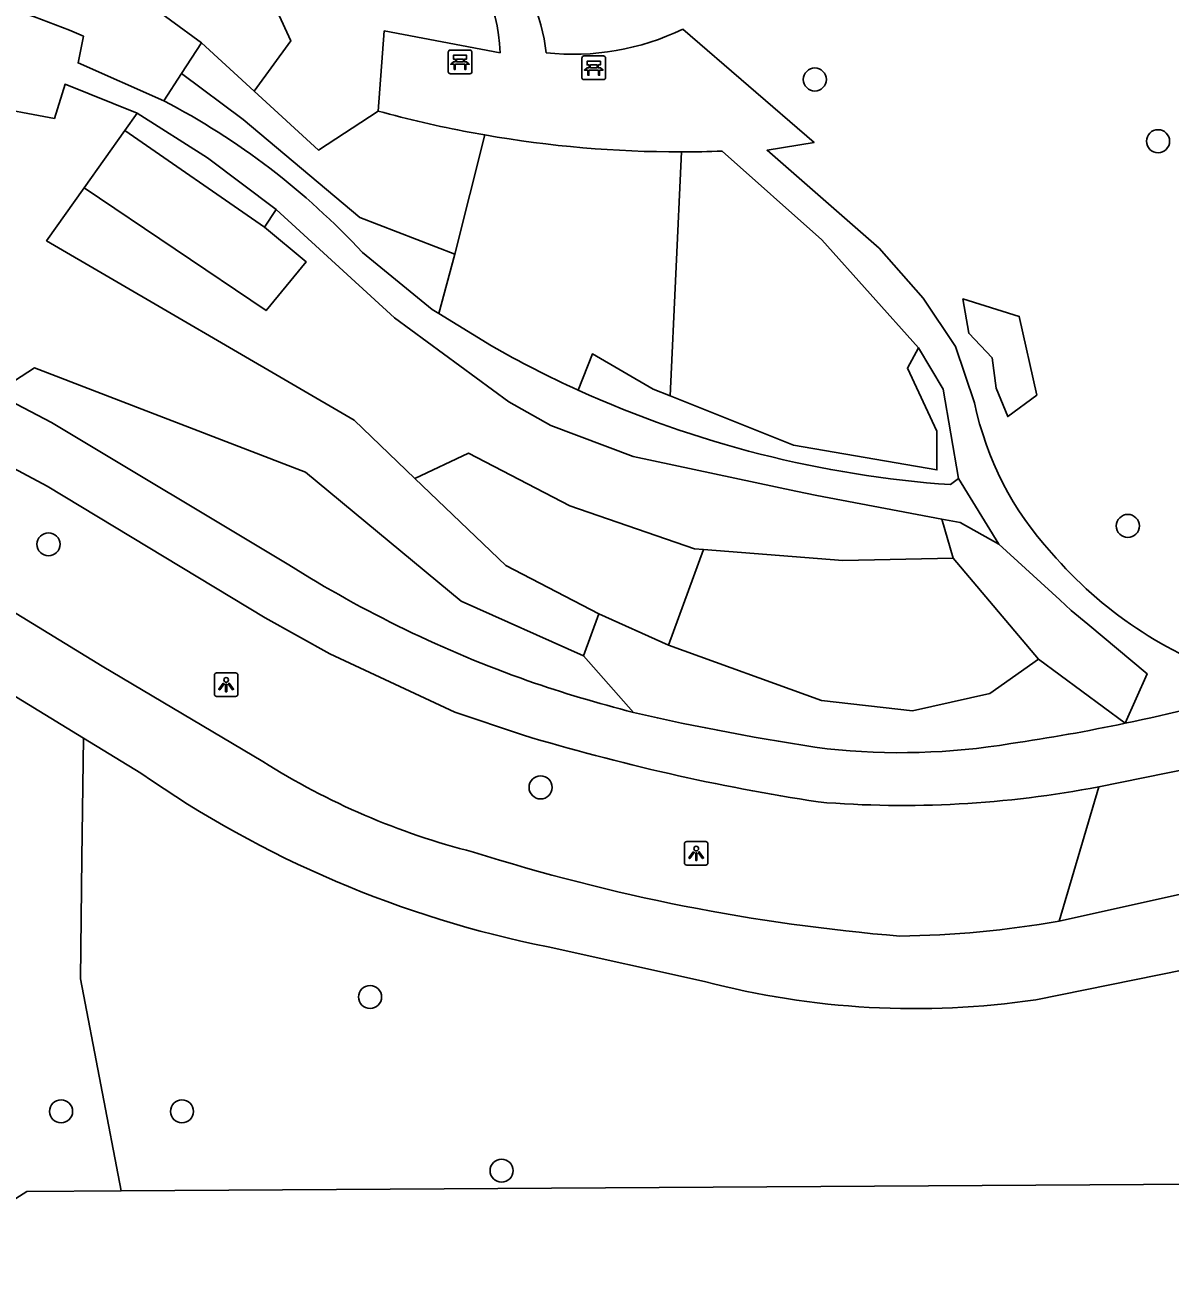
# Model space of a CAD drawing. Extents: x 160732 to 162105, y 387428 to 388479.
# Drawn here: x 160886.7 to 160935.4, y 388018.8 to 388071.5 of the extents above; entities that cross this region are included whole.
import ezdxf

# ---------------------------------------------------------------- set-up
doc = ezdxf.new("R2010")
doc.units = 0
for name, color, linetype in [('IMGEO_Bank', 7, 'Continuous'), ('IMGEO_Berm_groen', 7, 'Continuous'), ('IMGEO_Boom', 7, 'Continuous'), ('IMGEO_Fietspad_gesloten', 7, 'Continuous'), ('IMGEO_Groenvoorziening', 7, 'Continuous'), ('IMGEO_Lichtpunt', 7, 'Continuous'), ('IMGEO_Meer_plas_ven_vijver', 7, 'Continuous'), ('IMGEO_Voetpad_gesloten', 7, 'Continuous'), ('IMGEO_Voetpad_open', 7, 'Continuous')]:
    doc.layers.add(name, color=color, linetype=linetype)

msp = doc.modelspace()

# ---------------------------------------------------------------- linework, layer by layer
at = {"layer": 'IMGEO_Bank'}
for p, q in [((160904.716, 388069.474), (160904.716, 388070.315)), ((160904.716, 388070.315), (160904.716, 388069.474)), ((160904.791, 388070.399), (160905.632, 388070.399)), ((160905.632, 388070.399), (160904.791, 388070.399)), ((160905.025, 388069.905), (160905.025, 388070.011)), ((160905.069, 388070.011), (160905.069, 388069.905)), ((160905.357, 388070.017), (160905.075, 388070.017)), ((160905.075, 388069.899), (160905.357, 388069.899)), ((160905.363, 388069.905), (160905.363, 388070.011)), ((160905.407, 388070.011), (160905.407, 388069.905)), ((160905.716, 388070.324), (160905.716, 388069.483)), ((160905.716, 388069.483), (160905.716, 388070.324)), ((160910.394, 388069.225), (160910.394, 388070.066)), ((160910.394, 388070.066), (160910.394, 388069.225)), ((160910.469, 388070.15), (160911.31, 388070.15)), ((160911.31, 388070.15), (160910.469, 388070.15)), ((160911.394, 388070.075), (160911.394, 388069.234)), ((160911.394, 388069.234), (160911.394, 388070.075)), ((160905.641, 388069.399), (160904.8, 388069.399)), ((160904.8, 388069.399), (160905.641, 388069.399)), ((160905.413, 388069.797), (160905.02, 388069.797)), ((160911.091, 388069.548), (160910.698, 388069.548)), ((160910.703, 388069.656), (160910.703, 388069.762)), ((160910.747, 388069.762), (160910.747, 388069.656)), ((160911.035, 388069.768), (160910.753, 388069.768)), ((160910.753, 388069.65), (160911.035, 388069.65)), ((160911.041, 388069.656), (160911.041, 388069.762)), ((160911.085, 388069.762), (160911.085, 388069.656)), ((160911.319, 388069.15), (160910.478, 388069.15)), ((160910.478, 388069.15), (160911.319, 388069.15))]:
    msp.add_line(p, q, dxfattribs=at)
for points in [[(160904.963, 388069.797), (160904.821, 388069.797), (160904.933, 388069.899), (160905.019, 388069.899)], [(160905.019, 388070.017), (160904.933, 388070.017), (160904.933, 388070.178), (160905.496, 388070.178), (160905.496, 388070.017), (160905.413, 388070.017)], [(160905.413, 388069.899), (160905.496, 388069.899), (160905.608, 388069.797), (160905.469, 388069.797)], [(160910.697, 388069.768), (160910.611, 388069.768), (160910.611, 388069.929), (160911.174, 388069.929), (160911.174, 388069.768), (160911.091, 388069.768)], [(160905.013, 388069.79), (160905.013, 388069.583), (160904.97, 388069.583), (160904.97, 388069.79)], [(160905.463, 388069.79), (160905.463, 388069.583), (160905.419, 388069.583), (160905.419, 388069.79)], [(160910.641, 388069.548), (160910.499, 388069.548), (160910.611, 388069.65), (160910.697, 388069.65)], [(160910.691, 388069.541), (160910.691, 388069.334), (160910.648, 388069.334), (160910.648, 388069.541)], [(160911.091, 388069.65), (160911.174, 388069.65), (160911.286, 388069.548), (160911.147, 388069.548)], [(160911.141, 388069.541), (160911.141, 388069.334), (160911.097, 388069.334), (160911.097, 388069.541)]]:
    msp.add_lwpolyline(points, dxfattribs=at)
for centre, radius, start, end in [((160904.794, 388070.321), 0.0779, 92.4484, 184.2845), ((160904.794, 388070.321), 0.0779, 92.4484, 184.2845), ((160905.018, 388070.01), 0.00671, 2.8957, 87.1043), ((160905.018, 388069.906), 0.00671, 272.8957, 357.1043), ((160905.075, 388070.01), 0.00671, 92.8957, 177.1043), ((160905.075, 388069.906), 0.00671, 182.8957, 267.1043), ((160905.357, 388070.01), 0.00671, 2.8957, 87.1043), ((160905.357, 388069.906), 0.00671, 272.8957, 357.1043), ((160905.414, 388070.01), 0.00671, 92.8957, 177.1043), ((160905.414, 388069.906), 0.00671, 182.8957, 267.1043), ((160905.638, 388070.321), 0.0779, 2.4484, 94.2845), ((160905.638, 388070.321), 0.0779, 2.4484, 94.2845), ((160910.472, 388070.072), 0.0779, 92.4484, 184.2845), ((160910.472, 388070.072), 0.0779, 92.4484, 184.2845), ((160911.316, 388070.072), 0.0779, 2.4484, 94.2845), ((160911.316, 388070.072), 0.0779, 2.4484, 94.2845), ((160904.794, 388069.477), 0.0779, 182.4484, 274.2845), ((160904.794, 388069.477), 0.0779, 182.4484, 274.2845), ((160904.963, 388069.79), 0.00671, 2.8957, 87.1043), ((160905.02, 388069.79), 0.00671, 92.8957, 177.1043), ((160905.412, 388069.79), 0.00671, 2.8957, 87.1043), ((160905.469, 388069.79), 0.00671, 92.8957, 177.1043), ((160905.638, 388069.477), 0.0779, 272.4484, 4.2845), ((160905.638, 388069.477), 0.0779, 272.4484, 4.2845), ((160910.641, 388069.541), 0.00671, 2.8957, 87.1043), ((160910.698, 388069.541), 0.00671, 92.8957, 177.1043), ((160910.696, 388069.761), 0.00671, 2.8957, 87.1043), ((160910.696, 388069.657), 0.00671, 272.8957, 357.1043), ((160910.753, 388069.761), 0.00671, 92.8957, 177.1043), ((160910.753, 388069.657), 0.00671, 182.8957, 267.1043), ((160911.035, 388069.761), 0.00671, 2.8957, 87.1043), ((160911.035, 388069.657), 0.00671, 272.8957, 357.1043), ((160911.092, 388069.761), 0.00671, 92.8957, 177.1043), ((160911.092, 388069.657), 0.00671, 182.8957, 267.1043), ((160911.09, 388069.541), 0.00671, 2.8957, 87.1043), ((160911.147, 388069.541), 0.00671, 92.8957, 177.1043), ((160910.472, 388069.228), 0.0779, 182.4484, 274.2845), ((160910.472, 388069.228), 0.0779, 182.4484, 274.2845), ((160911.316, 388069.228), 0.0779, 272.4484, 4.2845), ((160911.316, 388069.228), 0.0779, 272.4484, 4.2845)]:
    msp.add_arc(centre, radius, start, end, dxfattribs=at)
at = {"layer": 'IMGEO_Berm_groen'}
msp.add_lwpolyline([(160932.342, 388039.121), (160930.649, 388033.415)], dxfattribs=at)
at = {"layer": 'IMGEO_Boom'}
for centre in [(160920.28, 388069.152), (160934.852, 388066.531), (160933.568, 388050.195), (160887.744, 388049.415), (160908.637, 388039.093), (160901.398, 388030.193), (160888.279, 388025.337), (160893.411, 388025.336), (160906.979, 388022.819)]:
    msp.add_circle(centre, 0.489, dxfattribs=at)
at = {"layer": 'IMGEO_Fietspad_gesloten'}
for points in [[(160896.847, 388040.187), (160890.018, 388044.244), (160880.954, 388049.793)], [(160880.445, 388046.546), (160880.753, 388046.368), (160889.226, 388041.185)], [(160889.226, 388041.185), (160891.666, 388039.692)], [(160940.393, 388035.583), (160930.649, 388033.415)], [(160908.96, 388032.32), (160915.599, 388030.855)], [(160929.656, 388030.079), (160938.037, 388031.775), (160940.72, 388032.485)]]:
    msp.add_lwpolyline(points, dxfattribs=at)
for centre, radius, start, end in [((160913.368, 388066.323), 30.92, 237.7025, 255.7998), ((160917.925, 388077.322), 45.886, 235.0918, 258.7336), ((160930.729, 388115.175), 82.68, 252.43904, 265.25644), ((160923.305, 388075.156), 42.382, 270.793, 279.9781), ((160924.52, 388064.752), 35.052, 255.2551, 278.4254)]:
    msp.add_arc(centre, radius, start, end, dxfattribs=at)
at = {"layer": 'IMGEO_Groenvoorziening'}
for points in [[(160890.298, 388073.616), (160891.6, 388075.665), (160894.259, 388073.844), (160896.787, 388073.509), (160898.027, 388070.795), (160896.473, 388068.661)], [(160890.298, 388073.616), (160894.243, 388070.707)], [(160894.243, 388070.707), (160893.393, 388069.402)], [(160896.473, 388068.661), (160894.243, 388070.707)], [(160893.393, 388069.402), (160892.639, 388068.245)], [(160893.393, 388069.402), (160896.014, 388067.457), (160900.961, 388063.289), (160904.991, 388061.732)], [(160901.743, 388067.81), (160899.209, 388066.151), (160896.473, 388068.661)], [(160891.506, 388067.721), (160890.988, 388066.991)], [(160890.988, 388066.991), (160889.257, 388064.55)], [(160890.988, 388066.991), (160896.92, 388062.88)], [(160904.991, 388061.732), (160906.269, 388066.795)], [(160914.14, 388055.718), (160914.612, 388066.077)], [(160889.257, 388064.55), (160887.665, 388062.305), (160900.716, 388054.688), (160903.296, 388052.214)], [(160896.92, 388062.88), (160898.677, 388061.412), (160896.982, 388059.337), (160889.257, 388064.55)], [(160897.405, 388063.634), (160896.92, 388062.88)], [(160904.316, 388059.209), (160904.991, 388061.732)], [(160929.702, 388055.744), (160928.473, 388054.839), (160927.974, 388056.044), (160927.805, 388057.338), (160926.811, 388058.377), (160926.566, 388059.836), (160928.955, 388059.095), (160929.702, 388055.744)], [(160910.231, 388055.961), (160910.836, 388057.499), (160913.419, 388056.007), (160914.14, 388055.718)], [(160924.676, 388057.761), (160924.213, 388056.895), (160925.464, 388054.22), (160925.464, 388052.572), (160919.373, 388053.625), (160914.14, 388055.718)], [(160910.46, 388044.685), (160905.259, 388047.006), (160898.653, 388052.484), (160887.148, 388056.906), (160885.477, 388055.837)], [(160903.296, 388052.214), (160905.571, 388053.281), (160909.882, 388051.046), (160915.17, 388049.221), (160915.559, 388049.19)], [(160903.296, 388052.214), (160907.159, 388048.51), (160911.109, 388046.456)], [(160925.665, 388050.486), (160926.156, 388048.827)], [(160914.065, 388045.135), (160915.559, 388049.19)], [(160915.559, 388049.19), (160921.469, 388048.721), (160926.156, 388048.827)], [(160926.156, 388048.827), (160929.774, 388044.543)], [(160911.109, 388046.456), (160910.46, 388044.685)], [(160914.065, 388045.135), (160911.109, 388046.456)], [(160929.774, 388044.543), (160927.708, 388043.076), (160924.421, 388042.342), (160920.56, 388042.787), (160914.065, 388045.135)], [(160910.46, 388044.685), (160912.577, 388042.276)], [(160933.46, 388041.816), (160929.774, 388044.543)], [(160890.833, 388021.964), (160889.105, 388030.966), (160889.166, 388036.109), (160889.226, 388041.185)]]:
    msp.add_lwpolyline(points, dxfattribs=at)
at = {"layer": 'IMGEO_Lichtpunt'}
for p, q in [((160894.788, 388043.859), (160894.788, 388043.052)), ((160894.788, 388043.859), (160894.788, 388043.052)), ((160895.69, 388043.954), (160894.882, 388043.954)), ((160895.69, 388043.954), (160894.882, 388043.954)), ((160895.784, 388043.052), (160895.784, 388043.859)), ((160895.784, 388043.052), (160895.784, 388043.859)), ((160894.882, 388042.958), (160895.69, 388042.958)), ((160894.882, 388042.958), (160895.69, 388042.958)), ((160915.647, 388036.791), (160914.839, 388036.791)), ((160915.647, 388036.791), (160914.839, 388036.791)), ((160914.745, 388036.696), (160914.745, 388035.889)), ((160914.745, 388036.696), (160914.745, 388035.889)), ((160915.741, 388035.889), (160915.741, 388036.696)), ((160915.741, 388035.889), (160915.741, 388036.696)), ((160914.839, 388035.795), (160915.647, 388035.795)), ((160914.839, 388035.795), (160915.647, 388035.795))]:
    msp.add_line(p, q, dxfattribs=at)
for points in [[(160895.162, 388043.523), (160895.201, 388043.495), (160895.013, 388043.233), (160894.975, 388043.26), (160895.162, 388043.523)], [(160895.264, 388043.475), (160895.311, 388043.475), (160895.311, 388043.153), (160895.264, 388043.153), (160895.264, 388043.475)], [(160895.374, 388043.495), (160895.412, 388043.522), (160895.599, 388043.26), (160895.56, 388043.232), (160895.374, 388043.495)], [(160915.119, 388036.36), (160915.158, 388036.332), (160914.97, 388036.07), (160914.932, 388036.097), (160915.119, 388036.36)], [(160915.221, 388036.312), (160915.268, 388036.312), (160915.268, 388035.99), (160915.221, 388035.99), (160915.221, 388036.312)], [(160915.331, 388036.332), (160915.369, 388036.359), (160915.556, 388036.097), (160915.517, 388036.069), (160915.331, 388036.332)]]:
    msp.add_lwpolyline(points, dxfattribs=at)
for centre in [(160895.287, 388043.657), (160915.244, 388036.494)]:
    msp.add_circle(centre, 0.0994, dxfattribs=at)
for centre, start, end in [((160894.882, 388043.859), 90, 180), ((160894.882, 388043.859), 90, 180), ((160895.69, 388043.859), 0, 90), ((160895.69, 388043.859), 0, 90), ((160894.882, 388043.052), 180, 270), ((160894.882, 388043.052), 180, 270), ((160895.69, 388043.052), 270, 0), ((160895.69, 388043.052), 270, 360), ((160914.839, 388036.696), 90, 180), ((160914.839, 388036.696), 90, 180), ((160915.647, 388036.696), 0, 90), ((160915.647, 388036.696), 0, 90), ((160914.839, 388035.889), 180, 270), ((160914.839, 388035.889), 180, 270), ((160915.647, 388035.889), 270, 0), ((160915.647, 388035.889), 270, 360)]:
    msp.add_arc(centre, 0.0946, start, end, dxfattribs=at)
at = {"layer": 'IMGEO_Meer_plas_ven_vijver'}
for points in [[(160875.013, 388019.233), (160876.599, 388019.135), (160879.39, 388018.949), (160880.598, 388018.88), (160881.9, 388018.805), (160886.82, 388021.941), (160890.833, 388021.964)], [(160890.833, 388021.964), (160943.374, 388022.281)]]:
    msp.add_lwpolyline(points, dxfattribs=at)
at = {"layer": 'IMGEO_Voetpad_gesloten'}
for points in [[(160897.942, 388048.548), (160887.87, 388054.586), (160885.477, 388055.837)], [(160882.938, 388054.417), (160887.685, 388051.887), (160896.942, 388046.298), (160899.688, 388044.768), (160905.002, 388042.282), (160907.872, 388041.319)], [(160932.342, 388039.121), (160939.097, 388040.491), (160942.558, 388041.639)]]:
    msp.add_lwpolyline(points, dxfattribs=at)
for centre, radius, start, end in [((160925.035, 388091.455), 50.745, 237.7301, 250.5059), ((160926.812, 388097.849), 57.367, 250.9641, 255.63271), ((160916.372, 388123.332), 83.288, 281.83968, 285.91361), ((160935.545, 388141.903), 102.24, 257.01777, 261.71012), ((160916.602, 388122.445), 82.372, 278.37496, 281.80909), ((160934.531, 388129.794), 92.404, 253.23177, 261.21497), ((160923.887, 388069.706), 29.139, 263.9257, 279.3072), ((160924.026, 388082.189), 43.864, 265.2824, 280.9293)]:
    msp.add_arc(centre, radius, start, end, dxfattribs=at)
at = {"layer": 'IMGEO_Voetpad_open'}
for points in [[(160889.226, 388070.996), (160889.001, 388069.853), (160892.639, 388068.245)], [(160906.917, 388070.29), (160902, 388071.214), (160901.743, 388067.81)], [(160914.672, 388071.292), (160920.248, 388066.471), (160918.255, 388066.148), (160923.004, 388061.992), (160924.881, 388059.865), (160926.25, 388057.812), (160927.062, 388055.418)], [(160884.969, 388068.062), (160887.993, 388067.5), (160888.445, 388068.949), (160891.506, 388067.721)], [(160897.405, 388063.634), (160894.501, 388065.825), (160891.506, 388067.721)], [(160906.269, 388066.795), (160905.606, 388066.915)], [(160916.345, 388066.109), (160920.572, 388062.339), (160924.676, 388057.761)], [(160925.665, 388050.486), (160920.37, 388051.485), (160919.477, 388051.675), (160912.56, 388053.15), (160909.064, 388054.455), (160907.283, 388055.471), (160902.436, 388059.038), (160897.405, 388063.634)], [(160901.076, 388061.801), (160904.029, 388059.384), (160904.316, 388059.209)], [(160904.316, 388059.209), (160906.552, 388057.84)], [(160924.676, 388057.761), (160925.727, 388055.996), (160926.379, 388052.214)], [(160926.043, 388051.948), (160926.379, 388052.214)], [(160926.379, 388052.214), (160928.085, 388049.415)], [(160928.085, 388049.415), (160926.45, 388050.338), (160925.665, 388050.486)], [(160933.46, 388041.816), (160934.393, 388043.913), (160931.872, 388046.017), (160931.161, 388046.61), (160930.675, 388047.053), (160928.085, 388049.415)]]:
    msp.add_lwpolyline(points, dxfattribs=at)
for centre, radius, start, end in [((160900.044, 388070.116), 6.876, 1.4543, 51.9119), ((160901.699, 388069.524), 7.213, 6.0497, 44.2583), ((160877.263, 388043.401), 30.077, 66.5619, 85.9899), ((160910.021, 388080.865), 10.643, 263.8042, 295.9141), ((160878.313, 388040.743), 31.009, 42.7716, 62.4848), ((160914.59, 388114.475), 48.401, 254.6079, 259.3032), ((160914.561, 388114.317), 48.24, 260.102, 270.0604), ((160914.645, 388111.226), 45.149, 269.958, 272.1577), ((160929.141, 388097.527), 45.665, 240.3525, 245.5374), ((160929.257, 388097.768), 45.933, 245.5306, 265.988), ((160940.185, 388058.136), 13.402, 191.7011, 222.668), ((160943.705, 388060.49), 17.598, 220.5372, 251.9694)]:
    msp.add_arc(centre, radius, start, end, dxfattribs=at)

doc.saveas('drawing.dxf')
